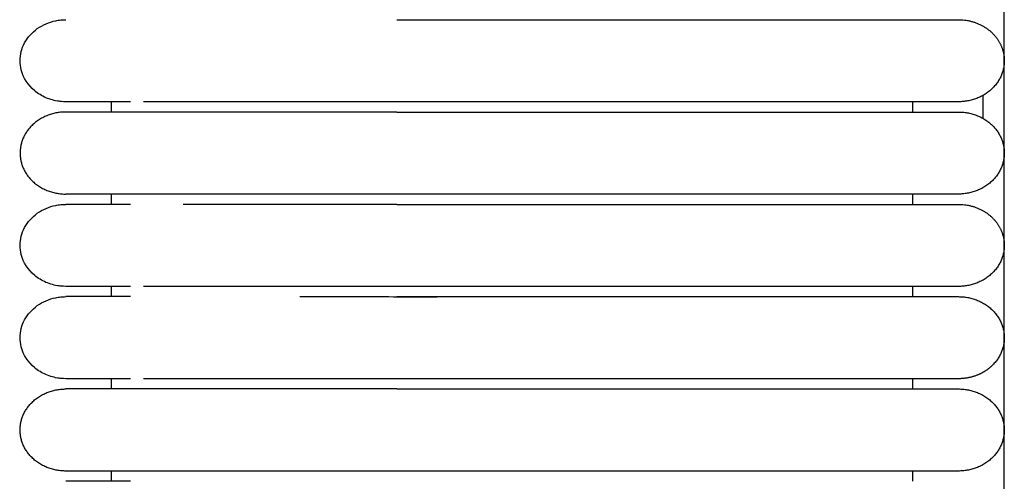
# Model space of a CAD drawing. Header units: millimetres. Extents: x -31695 to -19845, y -5614 to 7253.
# Tile 277 of 432: x -28383 to -28334, y 5126 to 5148. Entities that reach past the tile are written whole.
import ezdxf

# ---------------------------------------------------------------- set-up
doc = ezdxf.new("R2010")
doc.units = ezdxf.units.MM
doc.layers.add('2d', color=7, linetype='Continuous', true_color=0x000000)

msp = doc.modelspace()

# ---------------------------------------------------------------- linework, layer by layer
at = {"layer": '2d', "linetype": 'Continuous', "lineweight": -3}
msp.add_lwpolyline([(-28334.026, 4598.27), (-28334.026, 5374.719)], dxfattribs=at)
for points, knots in [([(-28380.493, 5144.322), (-28380.681, 5144.328), (-28380.757, 5144.335), (-28380.831, 5144.345), (-28381.055, 5144.375), (-28381.273, 5144.435), (-28381.477, 5144.523), (-28381.68, 5144.611), (-28381.87, 5144.726), (-28382.035, 5144.864), (-28382.366, 5145.139), (-28382.602, 5145.505), (-28382.703, 5145.9), (-28382.779, 5146.196), (-28382.778, 5146.508), (-28382.703, 5146.804), (-28382.627, 5147.1), (-28382.477, 5147.38), (-28382.265, 5147.618), (-28382.054, 5147.855), (-28381.782, 5148.049), (-28381.476, 5148.181), (-28381.324, 5148.247), (-28381.163, 5148.297), (-28380.997, 5148.331), (-28380.915, 5148.348), (-28380.831, 5148.361), (-28380.705, 5148.374), (-28380.662, 5148.377), (-28380.588, 5148.38), (-28380.525, 5148.381), (-28380.493, 5148.382)], [23.445076, 23.445076, 23.445076, 23.445076, 23.445595, 23.445595, 23.445595, 24.046069, 24.046069, 24.046069, 24.64691, 24.64691, 24.64691, 25.86125, 25.86125, 25.86125, 26.766848, 26.766848, 26.766848, 27.671791, 27.671791, 27.671791, 28.577088, 28.577088, 28.577088, 29.026844, 29.026844, 29.026844, 29.266291, 29.266291, 29.386008, 29.386008, 29.475737, 29.475737, 29.475737, 29.475737]), ([(-28377.298, 5144.322), (-28378.073, 5144.322), (-28378.709, 5144.322), (-28379.203, 5144.322), (-28379.623, 5144.322), (-28379.939, 5144.322), (-28380.152, 5144.322), (-28380.366, 5144.322), (-28380.478, 5144.322), (-28380.493, 5144.322)], [0, 0, 0, 0, 8.585144, 8.585144, 8.585144, 15.830731, 15.830731, 15.830731, 22.97113, 22.97113, 22.97113, 22.97113]), ([(-28364.104, 5144.322), (-28364.33, 5144.322), (-28364.563, 5144.322), (-28364.789, 5144.322), (-28365.017, 5144.322), (-28365.245, 5144.322), (-28365.473, 5144.322), (-28365.701, 5144.322), (-28365.928, 5144.322), (-28366.155, 5144.322), (-28366.381, 5144.322), (-28366.607, 5144.322), (-28366.832, 5144.322), (-28367.058, 5144.322), (-28367.282, 5144.322), (-28367.504, 5144.322), (-28367.727, 5144.322), (-28367.949, 5144.322), (-28368.168, 5144.322), (-28368.388, 5144.322), (-28368.606, 5144.322), (-28368.823, 5144.322), (-28369.039, 5144.322), (-28369.254, 5144.322), (-28369.466, 5144.322), (-28369.679, 5144.322), (-28369.888, 5144.322), (-28370.094, 5144.322), (-28370.299, 5144.322), (-28370.502, 5144.322), (-28370.7, 5144.322), (-28370.899, 5144.322), (-28371.094, 5144.322), (-28371.285, 5144.322), (-28371.476, 5144.322), (-28371.663, 5144.322), (-28371.848, 5144.322), (-28372.031, 5144.322), (-28372.211, 5144.322), (-28372.386, 5144.322), (-28372.474, 5144.322), (-28372.561, 5144.322), (-28372.647, 5144.322), (-28372.732, 5144.322), (-28372.817, 5144.322), (-28372.9, 5144.322), (-28373.068, 5144.322), (-28373.231, 5144.322), (-28373.389, 5144.322), (-28373.469, 5144.322), (-28373.547, 5144.322), (-28373.624, 5144.322), (-28373.701, 5144.322), (-28373.777, 5144.322), (-28373.878, 5144.322), (-28373.887, 5144.322), (-28373.896, 5144.322), (-28374.009, 5144.322), (-28374.027, 5144.322), (-28374.044, 5144.322), (-28374.165, 5144.322), (-28374.2, 5144.322), (-28374.234, 5144.322), (-28374.319, 5144.322), (-28374.336, 5144.322), (-28374.353, 5144.322), (-28374.47, 5144.322), (-28374.537, 5144.322), (-28374.603, 5144.322), (-28374.766, 5144.322), (-28374.798, 5144.322), (-28374.83, 5144.322), (-28374.91, 5144.322), (-28374.926, 5144.322), (-28374.942, 5144.322), (-28375.052, 5144.322), (-28375.114, 5144.322), (-28375.176, 5144.322), (-28375.236, 5144.322), (-28375.297, 5144.322), (-28375.357, 5144.322), (-28375.504, 5144.322), (-28375.533, 5144.322), (-28375.562, 5144.322), (-28375.676, 5144.322), (-28375.69, 5144.322), (-28375.704, 5144.322), (-28375.801, 5144.322), (-28375.808, 5144.322), (-28375.815, 5144.322), (-28375.923, 5144.322), (-28375.977, 5144.322), (-28376.029, 5144.322), (-28376.081, 5144.322), (-28376.132, 5144.322), (-28376.183, 5144.322), (-28376.645, 5144.322)], [0, 0, 0, 0, 0.643985, 0.643985, 0.643985, 1.289246, 1.289246, 1.289246, 1.935685, 1.935685, 1.935685, 2.583187, 2.583187, 2.583187, 3.231643, 3.231643, 3.231643, 3.880956, 3.880956, 3.880956, 4.531057, 4.531057, 4.531057, 5.181919, 5.181919, 5.181919, 5.831838, 5.831838, 5.831838, 6.475743, 6.475743, 6.475743, 7.113969, 7.113969, 7.113969, 7.746578, 7.746578, 7.746578, 8.373497, 8.373497, 8.373497, 8.684767, 8.684767, 8.684767, 8.994557, 8.994557, 8.994557, 9.609618, 9.609618, 9.609618, 9.914782, 9.914782, 9.914782, 10.254003, 10.254003, 10.254003, 10.43285, 10.43285, 10.43285, 10.648497, 10.648497, 10.648497, 10.865246, 10.865246, 10.865246, 11.083076, 11.083076, 11.083076, 11.521893, 11.521893, 11.521893, 11.74284, 11.74284, 11.74284, 11.964789, 11.964789, 11.964789, 12.262255, 12.262255, 12.262255, 12.711672, 12.711672, 12.711672, 13.01339, 13.01339, 13.01339, 13.24077, 13.24077, 13.24077, 13.46908, 13.46908, 13.46908, 13.774932, 13.774932, 13.774932, 14.082427, 14.082427, 14.082427, 14.082427]), ([(-28380.493, 5135.187), (-28380.682, 5135.193), (-28380.757, 5135.2), (-28380.831, 5135.21), (-28381.055, 5135.24), (-28381.273, 5135.301), (-28381.477, 5135.388), (-28381.68, 5135.476), (-28381.87, 5135.591), (-28382.035, 5135.729), (-28382.366, 5136.005), (-28382.603, 5136.371), (-28382.703, 5136.765), (-28382.779, 5137.061), (-28382.778, 5137.373), (-28382.703, 5137.669), (-28382.627, 5137.965), (-28382.477, 5138.246), (-28382.265, 5138.483), (-28382.054, 5138.72), (-28381.782, 5138.915), (-28381.476, 5139.046), (-28381.324, 5139.112), (-28381.163, 5139.163), (-28380.997, 5139.196), (-28380.915, 5139.213), (-28380.831, 5139.226), (-28380.705, 5139.239), (-28380.662, 5139.242), (-28380.588, 5139.245), (-28380.525, 5139.247), (-28380.493, 5139.247)], [23.445183, 23.445183, 23.445183, 23.445183, 23.445631, 23.445631, 23.445631, 24.046098, 24.046098, 24.046098, 24.646931, 24.646931, 24.646931, 25.861258, 25.861258, 25.861258, 26.766848, 26.766848, 26.766848, 27.671786, 27.671786, 27.671786, 28.577085, 28.577085, 28.577085, 29.026841, 29.026841, 29.026841, 29.266288, 29.266288, 29.386004, 29.386004, 29.47573, 29.47573, 29.47573, 29.47573]), ([(-28377.298, 5139.247), (-28378.075, 5139.247), (-28378.711, 5139.247), (-28379.203, 5139.247), (-28379.623, 5139.247), (-28379.938, 5139.247), (-28380.152, 5139.247), (-28380.366, 5139.247), (-28380.477, 5139.247), (-28380.493, 5139.247)], [0, 0, 0, 0, 8.649968, 8.649968, 8.649968, 15.950267, 15.950267, 15.950267, 23.144583, 23.144583, 23.144583, 23.144583]), ([(-28364.713, 5139.247), (-28365.017, 5139.247), (-28365.473, 5139.247), (-28366.155, 5139.247), (-28366.833, 5139.247), (-28367.506, 5139.247), (-28368.17, 5139.247), (-28368.825, 5139.247), (-28369.253, 5139.247), (-28369.679, 5139.247), (-28370.097, 5139.247), (-28370.704, 5139.247), (-28371.289, 5139.247), (-28371.851, 5139.247), (-28372.3, 5139.247), (-28372.647, 5139.247), (-28372.986, 5139.247), (-28373.312, 5139.247), (-28373.625, 5139.247), (-28373.777, 5139.247), (-28373.856, 5139.247), (-28373.865, 5139.247), (-28373.882, 5139.247), (-28373.9, 5139.247), (-28373.917, 5139.247), (-28373.935, 5139.247), (-28373.966, 5139.247), (-28374.009, 5139.247), (-28374.079, 5139.247), (-28374.165, 5139.247), (-28374.268, 5139.247), (-28374.352, 5139.247), (-28374.42, 5139.247), (-28374.52, 5139.247), (-28374.603, 5139.247), (-28374.688, 5139.247)], [1.5587133, 1.5587133, 1.5587133, 1.5587133, 1.6103507, 1.6619882, 1.7136256, 1.7652631, 1.8169005, 1.868538, 1.9201754, 1.9201754, 1.9720128, 2.0238503, 2.0756877, 2.1275252, 2.1793626, 2.2052814, 2.2312001, 2.2830375, 2.3089563, 2.334875, 2.334875, 2.3363997, 2.3379245, 2.340974, 2.3424988, 2.3440235, 2.347073, 2.3531721, 2.3592711, 2.3714692, 2.3836672, 2.3958653, 2.4019644, 2.4080634, 2.4324595, 2.4324595, 2.4324595, 2.4324595]), ([(-28377.299, 5135.187), (-28378.073, 5135.187), (-28378.709, 5135.187), (-28379.203, 5135.187), (-28379.623, 5135.187), (-28379.939, 5135.187), (-28380.152, 5135.187), (-28380.366, 5135.187), (-28380.478, 5135.187), (-28380.493, 5135.187)], [0, 0, 0, 0, 8.585604, 8.585604, 8.585604, 15.831579, 15.831579, 15.831579, 22.972361, 22.972361, 22.972361, 22.972361]), ([(-28364.104, 5135.187), (-28364.332, 5135.187), (-28364.56, 5135.187), (-28364.789, 5135.187), (-28365.017, 5135.187), (-28365.245, 5135.187), (-28365.473, 5135.187), (-28365.701, 5135.187), (-28365.928, 5135.187), (-28366.155, 5135.187), (-28366.381, 5135.187), (-28366.607, 5135.187), (-28366.832, 5135.187), (-28367.058, 5135.187), (-28367.282, 5135.187), (-28367.504, 5135.187), (-28367.727, 5135.187), (-28367.949, 5135.187), (-28368.168, 5135.187), (-28368.388, 5135.187), (-28368.606, 5135.187), (-28368.823, 5135.187), (-28369.039, 5135.187), (-28369.254, 5135.187), (-28369.466, 5135.187), (-28369.679, 5135.187), (-28369.888, 5135.187), (-28370.094, 5135.187), (-28370.299, 5135.187), (-28370.502, 5135.187), (-28370.7, 5135.187), (-28370.899, 5135.187), (-28371.094, 5135.187), (-28371.285, 5135.187), (-28371.477, 5135.187), (-28371.664, 5135.187), (-28371.848, 5135.187), (-28372.031, 5135.187), (-28372.211, 5135.187), (-28372.386, 5135.187), (-28372.474, 5135.187), (-28372.561, 5135.187), (-28372.647, 5135.187), (-28372.732, 5135.187), (-28372.817, 5135.187), (-28372.9, 5135.187), (-28373.068, 5135.187), (-28373.231, 5135.187), (-28373.389, 5135.187), (-28373.469, 5135.187), (-28373.547, 5135.187), (-28373.624, 5135.187), (-28373.701, 5135.187), (-28373.777, 5135.187), (-28373.931, 5135.187), (-28373.94, 5135.187), (-28373.948, 5135.187), (-28374.062, 5135.187), (-28374.096, 5135.187), (-28374.131, 5135.187), (-28374.268, 5135.187), (-28374.302, 5135.187), (-28374.336, 5135.187), (-28374.47, 5135.187), (-28374.537, 5135.187), (-28374.603, 5135.187), (-28374.766, 5135.187), (-28374.798, 5135.187), (-28374.83, 5135.187), (-28374.934, 5135.187), (-28374.942, 5135.187), (-28374.95, 5135.187), (-28375.052, 5135.187), (-28375.176, 5135.187), (-28375.298, 5135.187), (-28375.504, 5135.187), (-28375.533, 5135.187), (-28375.562, 5135.187), (-28375.676, 5135.187), (-28375.704, 5135.187), (-28375.732, 5135.187), (-28375.801, 5135.187), (-28375.815, 5135.187), (-28375.828, 5135.187), (-28375.923, 5135.187), (-28375.977, 5135.187), (-28376.029, 5135.187), (-28376.081, 5135.187), (-28376.132, 5135.187), (-28376.183, 5135.187), (-28376.645, 5135.187)], [1.75775, 1.75775, 1.75775, 1.75775, 2.4033, 2.4033, 2.4033, 3.048557, 3.048557, 3.048557, 3.694992, 3.694992, 3.694992, 4.34249, 4.34249, 4.34249, 4.990942, 4.990942, 4.990942, 5.640251, 5.640251, 5.640251, 6.290347, 6.290347, 6.290347, 6.941205, 6.941205, 6.941205, 7.59112, 7.59112, 7.59112, 8.235021, 8.235021, 8.235021, 8.873243, 8.873243, 8.873243, 9.505849, 9.505849, 9.505849, 10.132764, 10.132764, 10.132764, 10.444031, 10.444031, 10.444031, 10.753819, 10.753819, 10.753819, 11.368877, 11.368877, 11.368877, 11.67404, 11.67404, 11.67404, 12.084702, 12.084702, 12.084702, 12.263862, 12.263862, 12.263862, 12.552127, 12.552127, 12.552127, 12.842326, 12.842326, 12.842326, 13.28114, 13.28114, 13.28114, 13.539008, 13.539008, 13.539008, 13.724034, 13.724034, 13.724034, 14.470936, 14.470936, 14.470936, 14.772652, 14.772652, 14.772652, 15.000031, 15.000031, 15.000031, 15.22834, 15.22834, 15.22834, 15.53419, 15.53419, 15.53419, 15.841683, 15.841683, 15.841683, 15.841683]), ([(-28380.493, 5130.62), (-28380.682, 5130.626), (-28380.757, 5130.633), (-28380.831, 5130.643), (-28381.055, 5130.673), (-28381.273, 5130.733), (-28381.477, 5130.821), (-28381.68, 5130.909), (-28381.87, 5131.024), (-28382.035, 5131.162), (-28382.366, 5131.437), (-28382.603, 5131.803), (-28382.703, 5132.198), (-28382.779, 5132.494), (-28382.778, 5132.806), (-28382.703, 5133.102), (-28382.627, 5133.398), (-28382.477, 5133.678), (-28382.265, 5133.916), (-28382.054, 5134.153), (-28381.782, 5134.347), (-28381.476, 5134.479), (-28381.324, 5134.545), (-28381.163, 5134.595), (-28380.997, 5134.629), (-28380.915, 5134.646), (-28380.831, 5134.659), (-28380.705, 5134.671), (-28380.662, 5134.675), (-28380.588, 5134.678), (-28380.525, 5134.679), (-28380.493, 5134.68)], [23.445609, 23.445609, 23.445609, 23.445609, 23.445773, 23.445773, 23.445773, 24.046226, 24.046226, 24.046226, 24.647045, 24.647045, 24.647045, 25.861344, 25.861344, 25.861344, 26.766912, 26.766912, 26.766912, 27.671829, 27.671829, 27.671829, 28.577107, 28.577107, 28.577107, 29.026851, 29.026851, 29.026851, 29.266293, 29.266293, 29.386006, 29.386006, 29.47573, 29.47573, 29.47573, 29.47573]), ([(-28377.298, 5134.68), (-28378.075, 5134.68), (-28378.711, 5134.68), (-28379.203, 5134.68), (-28379.623, 5134.68), (-28379.938, 5134.68), (-28380.152, 5134.68), (-28380.366, 5134.68), (-28380.477, 5134.68), (-28380.493, 5134.68)], [0, 0, 0, 0, 8.649968, 8.649968, 8.649968, 15.950267, 15.950267, 15.950267, 23.144583, 23.144583, 23.144583, 23.144583]), ([(-28368.902, 5134.68), (-28368.43, 5134.68), (-28367.952, 5134.68), (-28366.269, 5134.68), (-28365.043, 5134.68), (-28363.239, 5134.679), (-28362.67, 5134.678), (-28362.105, 5134.678)], [-2.34817903, -2.34817903, -2.34817903, -2.34817903, -2.33876491, -2.33876491, -2.31585865, -2.31585865, -2.30523924, -2.30523924, -2.30523924, -2.30523924]), ([(-28377.299, 5130.62), (-28378.073, 5130.62), (-28378.709, 5130.62), (-28379.203, 5130.62), (-28379.623, 5130.62), (-28379.939, 5130.62), (-28380.152, 5130.62), (-28380.366, 5130.62), (-28380.478, 5130.62), (-28380.493, 5130.62)], [0, 0, 0, 0, 8.585604, 8.585604, 8.585604, 15.83158, 15.83158, 15.83158, 22.972362, 22.972362, 22.972362, 22.972362]), ([(-28364.104, 5130.62), (-28364.333, 5130.62), (-28364.561, 5130.62), (-28364.789, 5130.62), (-28365.017, 5130.62), (-28365.245, 5130.62), (-28365.473, 5130.62), (-28365.701, 5130.62), (-28365.928, 5130.62), (-28366.155, 5130.62), (-28366.381, 5130.62), (-28366.607, 5130.62), (-28366.832, 5130.62), (-28367.058, 5130.62), (-28367.282, 5130.62), (-28367.504, 5130.62), (-28367.727, 5130.62), (-28367.949, 5130.62), (-28368.168, 5130.62), (-28368.388, 5130.62), (-28368.606, 5130.62), (-28368.823, 5130.62), (-28369.039, 5130.62), (-28369.254, 5130.62), (-28369.466, 5130.62), (-28369.679, 5130.62), (-28369.888, 5130.62), (-28370.094, 5130.62), (-28370.299, 5130.62), (-28370.502, 5130.62), (-28370.7, 5130.62), (-28370.899, 5130.62), (-28371.094, 5130.62), (-28371.285, 5130.62), (-28371.477, 5130.62), (-28371.664, 5130.62), (-28371.848, 5130.62), (-28372.031, 5130.62), (-28372.211, 5130.62), (-28372.386, 5130.62), (-28372.474, 5130.62), (-28372.561, 5130.62), (-28372.647, 5130.62), (-28372.732, 5130.62), (-28372.817, 5130.62), (-28372.9, 5130.62), (-28373.068, 5130.62), (-28373.231, 5130.62), (-28373.389, 5130.62), (-28373.469, 5130.62), (-28373.547, 5130.62), (-28373.624, 5130.62), (-28373.701, 5130.62), (-28373.777, 5130.62), (-28373.931, 5130.62), (-28373.94, 5130.62), (-28373.948, 5130.62), (-28374.062, 5130.62), (-28374.096, 5130.62), (-28374.131, 5130.62), (-28374.268, 5130.62), (-28374.302, 5130.62), (-28374.336, 5130.62), (-28374.47, 5130.62), (-28374.537, 5130.62), (-28374.603, 5130.62), (-28374.766, 5130.62), (-28374.798, 5130.62), (-28374.83, 5130.62), (-28374.934, 5130.62), (-28374.942, 5130.62), (-28374.95, 5130.62), (-28375.052, 5130.62), (-28375.176, 5130.62), (-28375.298, 5130.62), (-28375.504, 5130.62), (-28375.533, 5130.62), (-28375.562, 5130.62), (-28375.676, 5130.62), (-28375.704, 5130.62), (-28375.732, 5130.62), (-28375.801, 5130.62), (-28375.815, 5130.62), (-28375.828, 5130.62), (-28375.923, 5130.62), (-28375.977, 5130.62), (-28376.029, 5130.62), (-28376.081, 5130.62), (-28376.132, 5130.62), (-28376.183, 5130.62), (-28376.645, 5130.62)], [1.758369, 1.758369, 1.758369, 1.758369, 2.403262, 2.403262, 2.403262, 3.04852, 3.04852, 3.04852, 3.694956, 3.694956, 3.694956, 4.342457, 4.342457, 4.342457, 4.99091, 4.99091, 4.99091, 5.640221, 5.640221, 5.640221, 6.29032, 6.29032, 6.29032, 6.94118, 6.94118, 6.94118, 7.591097, 7.591097, 7.591097, 8.234999, 8.234999, 8.234999, 8.873223, 8.873223, 8.873223, 9.50583, 9.50583, 9.50583, 10.132748, 10.132748, 10.132748, 10.444016, 10.444016, 10.444016, 10.753805, 10.753805, 10.753805, 11.368864, 11.368864, 11.368864, 11.674028, 11.674028, 11.674028, 12.084691, 12.084691, 12.084691, 12.263851, 12.263851, 12.263851, 12.552118, 12.552118, 12.552118, 12.842317, 12.842317, 12.842317, 13.281133, 13.281133, 13.281133, 13.539001, 13.539001, 13.539001, 13.724028, 13.724028, 13.724028, 14.470932, 14.470932, 14.470932, 14.772649, 14.772649, 14.772649, 15.000029, 15.000029, 15.000029, 15.228338, 15.228338, 15.228338, 15.534189, 15.534189, 15.534189, 15.841683, 15.841683, 15.841683, 15.841683]), ([(-28377.298, 5125.545), (-28378.075, 5125.545), (-28378.711, 5125.545), (-28379.203, 5125.545), (-28379.623, 5125.545), (-28379.938, 5125.545), (-28380.152, 5125.545), (-28380.366, 5125.545), (-28380.477, 5125.545), (-28380.493, 5125.545)], [0, 0, 0, 0, 8.649968, 8.649968, 8.649968, 15.950267, 15.950267, 15.950267, 23.144583, 23.144583, 23.144583, 23.144583])]:
    msp.add_open_spline(points, degree=3, knots=knots, dxfattribs=at)
for points, degree in [([(-28364.104, 5148.382), (-28354.165, 5148.382), (-28344.226, 5148.382)], 2), ([(-28335.08, 5143.5), (-28335.08, 5143.879), (-28335.08, 5144.258), (-28335.08, 5144.637)], 3), ([(-28378.226, 5143.815), (-28378.226, 5144.068), (-28378.226, 5144.322)], 2), ([(-28344.226, 5144.322), (-28354.165, 5144.322), (-28364.104, 5144.322)], 2), ([(-28338.56, 5143.815), (-28338.56, 5144.068), (-28338.56, 5144.322)], 2), ([(-28364.104, 5143.815), (-28354.165, 5143.815), (-28344.226, 5143.815)], 2), ([(-28378.226, 5139.247), (-28378.226, 5139.501), (-28378.226, 5139.755)], 2), ([(-28344.226, 5139.755), (-28354.165, 5139.755), (-28364.104, 5139.755)], 2), ([(-28338.56, 5139.247), (-28338.56, 5139.501), (-28338.56, 5139.755)], 2), ([(-28364.44, 5139.247), (-28364.531, 5139.247), (-28364.622, 5139.247), (-28364.713, 5139.247)], 3), ([(-28364.104, 5139.247), (-28364.216, 5139.247), (-28364.328, 5139.247), (-28364.44, 5139.247)], 3), ([(-28364.104, 5139.247), (-28354.165, 5139.247), (-28344.226, 5139.247)], 2), ([(-28378.226, 5134.68), (-28378.226, 5134.934), (-28378.226, 5135.187)], 2), ([(-28344.226, 5135.187), (-28354.165, 5135.187), (-28364.104, 5135.187)], 2), ([(-28338.56, 5134.68), (-28338.56, 5134.934), (-28338.56, 5135.187)], 2), ([(-28364.104, 5134.68), (-28354.165, 5134.68), (-28344.226, 5134.68)], 2), ([(-28362.125, 5134.68), (-28362.129, 5134.68), (-28362.133, 5134.679), (-28362.138, 5134.678)], 3), ([(-28380.493, 5130.62), (-28380.493, 5130.62), (-28380.493, 5130.62), (-28380.493, 5130.62)], 3), ([(-28378.226, 5130.113), (-28378.226, 5130.366), (-28378.226, 5130.62)], 2), ([(-28344.226, 5130.62), (-28354.165, 5130.62), (-28364.104, 5130.62)], 2), ([(-28338.56, 5130.113), (-28338.56, 5130.366), (-28338.56, 5130.62)], 2), ([(-28364.104, 5130.113), (-28354.165, 5130.113), (-28344.226, 5130.113)], 2), ([(-28378.226, 5125.545), (-28378.226, 5125.799), (-28378.226, 5126.053)], 2), ([(-28344.226, 5126.053), (-28354.165, 5126.053), (-28364.104, 5126.053)], 2), ([(-28338.56, 5125.546), (-28338.56, 5125.799), (-28338.56, 5126.053)], 2)]:
    msp.add_open_spline(points, degree=degree, dxfattribs=at)
for points, weights, knots in [([(-28344.226, 5148.382), (-28340.94, 5148.382), (-28338.617, 5148.382), (-28336.293, 5148.382), (-28336.293, 5148.382)], [1, 0.853553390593, 0.853553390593, 0.853553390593, 1], [0, 0, 0, 5.79899, 5.79899, 11.59798, 11.59798, 11.59798]), ([(-28334.273, 5147.274), (-28334.026, 5146.839), (-28334.026, 5146.352), (-28334.026, 5145.511), (-28334.69, 5144.917), (-28335.354, 5144.322), (-28336.293, 5144.322)], [0.874965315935, 0.909550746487, 1, 0.853553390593, 0.853553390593, 0.853553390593, 1], [2.290392, 2.290392, 2.290392, 3.313708, 3.313708, 4.970563, 4.970563, 6.627417, 6.627417, 6.627417]), ([(-28336.293, 5144.322), (-28336.293, 5144.322), (-28338.617, 5144.322), (-28340.94, 5144.322), (-28344.226, 5144.322)], [1, 0.853553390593, 0.853553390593, 0.853553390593, 1], [0, 0, 0, 5.79899, 5.79899, 11.59798, 11.59798, 11.59798]), ([(-28380.493, 5143.815), (-28382.76, 5143.815), (-28382.76, 5141.785), (-28382.76, 5139.755), (-28380.493, 5139.755)], [1, 0.707106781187, 1, 0.707106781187, 1], [9.424778, 9.424778, 9.424778, 12.566371, 12.566371, 15.707963, 15.707963, 15.707963]), ([(-28364.104, 5143.815), (-28369.737, 5143.815), (-28373.721, 5143.815), (-28376.385, 5143.815), (-28377.298, 5143.815)], [1, 0.853553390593, 0.853553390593, 0.853553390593, 0.919067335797], [0, 0, 0, 9.941125, 9.941125, 16.590224, 16.590224, 16.590224]), ([(-28344.226, 5143.815), (-28340.94, 5143.815), (-28338.617, 5143.815), (-28336.293, 5143.815), (-28336.293, 5143.815)], [1, 0.853553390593, 0.853553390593, 0.853553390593, 1], [0, 0, 0, 5.79899, 5.79899, 11.59798, 11.59798, 11.59798]), ([(-28336.293, 5143.815), (-28334.026, 5143.815), (-28334.026, 5141.785), (-28334.026, 5139.755), (-28336.293, 5139.755)], [1, 0.707106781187, 1, 0.707106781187, 1], [6.283185, 6.283185, 6.283185, 9.424778, 9.424778, 12.566371, 12.566371, 12.566371]), ([(-28364.104, 5139.755), (-28369.737, 5139.755), (-28373.721, 5139.755), (-28376.385, 5139.755), (-28377.298, 5139.755)], [1, 0.853553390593, 0.853553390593, 0.853553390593, 0.919067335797], [0, 0, 0, 9.941125, 9.941125, 16.590224, 16.590224, 16.590224]), ([(-28336.293, 5139.755), (-28336.293, 5139.755), (-28338.617, 5139.755), (-28340.94, 5139.755), (-28344.226, 5139.755)], [1, 0.853553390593, 0.853553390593, 0.853553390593, 1], [0, 0, 0, 5.79899, 5.79899, 11.59798, 11.59798, 11.59798]), ([(-28344.226, 5139.247), (-28340.94, 5139.247), (-28338.617, 5139.247), (-28336.293, 5139.247), (-28336.293, 5139.247)], [1, 0.853553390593, 0.853553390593, 0.853553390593, 1], [0, 0, 0, 5.79899, 5.79899, 11.59798, 11.59798, 11.59798]), ([(-28334.273, 5138.139), (-28334.026, 5137.705), (-28334.026, 5137.217), (-28334.026, 5136.376), (-28334.69, 5135.782), (-28335.354, 5135.187), (-28336.293, 5135.187)], [0.874965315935, 0.909550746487, 1, 0.853553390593, 0.853553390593, 0.853553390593, 1], [2.290392, 2.290392, 2.290392, 3.313708, 3.313708, 4.970563, 4.970563, 6.627417, 6.627417, 6.627417]), ([(-28336.293, 5135.187), (-28336.293, 5135.187), (-28338.617, 5135.187), (-28340.94, 5135.187), (-28344.226, 5135.187)], [1, 0.853553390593, 0.853553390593, 0.853553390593, 1], [0, 0, 0, 5.79899, 5.79899, 11.59798, 11.59798, 11.59798]), ([(-28344.226, 5134.68), (-28340.94, 5134.68), (-28338.617, 5134.68), (-28336.293, 5134.68), (-28336.293, 5134.68)], [1, 0.853553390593, 0.853553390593, 0.853553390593, 1], [0, 0, 0, 5.79899, 5.79899, 11.59798, 11.59798, 11.59798]), ([(-28336.293, 5134.68), (-28335.354, 5134.68), (-28334.69, 5134.085), (-28334.026, 5133.491), (-28334.026, 5132.65), (-28334.026, 5131.809), (-28334.69, 5131.215), (-28334.944, 5130.987), (-28335.264, 5130.841)], [1, 0.853553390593, 0.853553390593, 0.853553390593, 1, 0.853553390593, 0.853553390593, 0.853553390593, 0.874965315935], [0, 0, 0, 1.656854, 1.656854, 3.313708, 3.313708, 4.970563, 4.970563, 5.604101, 5.604101, 5.604101]), ([(-28336.293, 5130.62), (-28336.293, 5130.62), (-28338.617, 5130.62), (-28340.94, 5130.62), (-28344.226, 5130.62)], [1, 0.853553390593, 0.853553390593, 0.853553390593, 1], [0, 0, 0, 5.79899, 5.79899, 11.59798, 11.59798, 11.59798]), ([(-28380.493, 5126.053), (-28382.76, 5126.053), (-28382.76, 5128.083), (-28382.76, 5130.113), (-28380.493, 5130.113)], [1, 0.707106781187, 1, 0.707106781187, 1], [0, 0, 0, 1.570796, 1.570796, 3.141593, 3.141593, 3.141593]), ([(-28364.104, 5130.113), (-28369.737, 5130.113), (-28373.721, 5130.113), (-28376.385, 5130.113), (-28377.298, 5130.113)], [1, 0.853553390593, 0.853553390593, 0.853553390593, 0.919067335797], [0, 0, 0, 9.941125, 9.941125, 16.590224, 16.590224, 16.590224]), ([(-28344.226, 5130.113), (-28340.94, 5130.113), (-28338.617, 5130.113), (-28336.293, 5130.113), (-28336.293, 5130.113)], [1, 0.853553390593, 0.853553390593, 0.853553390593, 1], [0, 0, 0, 5.79899, 5.79899, 11.59798, 11.59798, 11.59798]), ([(-28336.293, 5130.113), (-28334.026, 5130.113), (-28334.026, 5128.083), (-28334.026, 5126.053), (-28336.293, 5126.053)], [1, 0.707106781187, 1, 0.707106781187, 1], [6.283185, 6.283185, 6.283185, 9.424778, 9.424778, 12.566371, 12.566371, 12.566371]), ([(-28364.104, 5126.053), (-28369.737, 5126.053), (-28373.721, 5126.053), (-28376.385, 5126.053), (-28377.298, 5126.053)], [1, 0.853553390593, 0.853553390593, 0.853553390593, 0.919067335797], [0, 0, 0, 9.941125, 9.941125, 16.590224, 16.590224, 16.590224]), ([(-28336.293, 5126.053), (-28336.293, 5126.053), (-28338.617, 5126.053), (-28340.94, 5126.053), (-28344.226, 5126.053)], [1, 0.853553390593, 0.853553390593, 0.853553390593, 1], [0, 0, 0, 5.79899, 5.79899, 11.59798, 11.59798, 11.59798])]:
    msp.add_rational_spline(points, weights, degree=2, knots=knots, dxfattribs=at)
for points, weights in [([(-28336.293, 5148.382), (-28334.904, 5148.382), (-28334.273, 5147.274)], [1, 0.797556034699, 0.874965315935]), ([(-28377.298, 5143.815), (-28380.493, 5143.815), (-28380.493, 5143.815)], [0.919067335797, 0.951503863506, 1]), ([(-28377.298, 5139.755), (-28380.493, 5139.755), (-28380.493, 5139.755)], [0.919067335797, 0.951503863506, 1]), ([(-28336.293, 5139.247), (-28334.904, 5139.247), (-28334.273, 5138.139)], [1, 0.797556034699, 0.874965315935]), ([(-28335.264, 5130.841), (-28335.749, 5130.62), (-28336.293, 5130.62)], [0.874965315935, 0.909550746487, 1]), ([(-28377.298, 5130.113), (-28380.493, 5130.113), (-28380.493, 5130.113)], [0.919067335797, 0.951503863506, 1]), ([(-28377.298, 5126.053), (-28380.493, 5126.053), (-28380.493, 5126.053)], [0.919067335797, 0.951503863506, 1])]:
    msp.add_rational_spline(points, weights, degree=2, dxfattribs=at)

doc.saveas('drawing.dxf')
